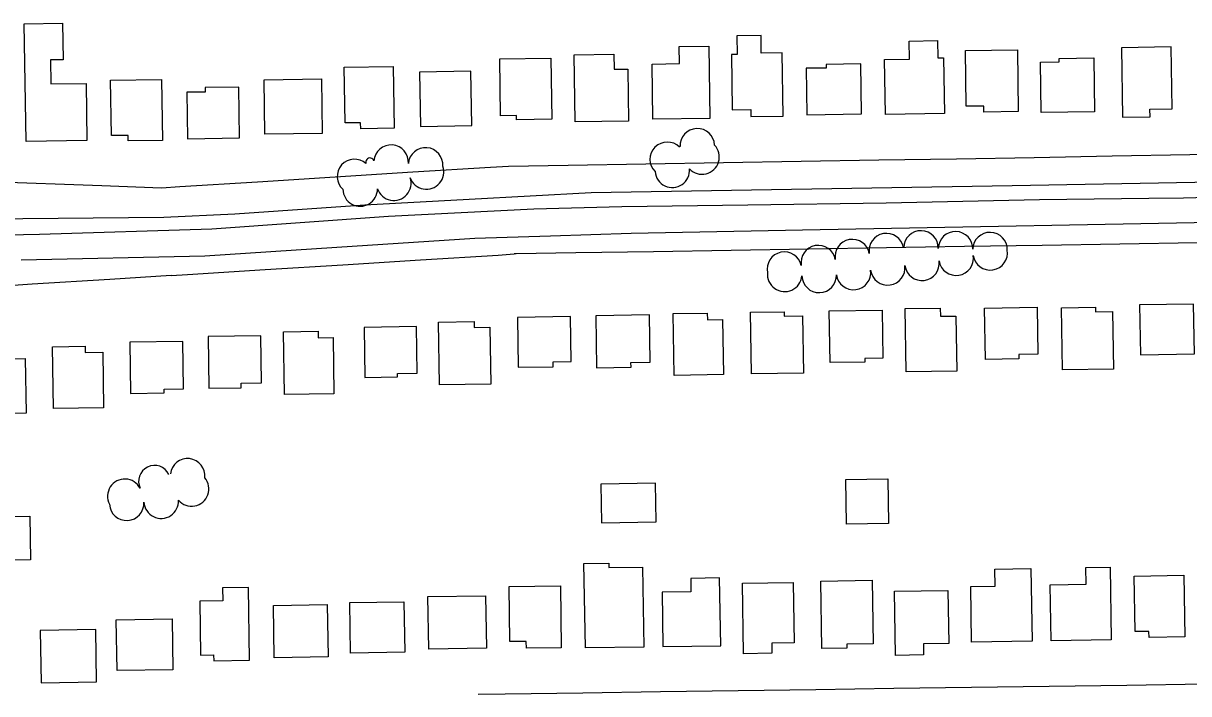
# Model space of a CAD drawing. Extents: x -25029 to 2274964, y -81170 to 687028.
# Drawn here: x 8571 to 9246, y -68530 to -68142 of the extents above; entities that cross this region are included whole.
import ezdxf

# ---------------------------------------------------------------- set-up
doc = ezdxf.new("R2010")
doc.units = 0
for name, color, linetype in [('81911BEA - RW_X_Fee_RW', 7, 'Continuous'), ('BLDG', 7, 'Continuous'), ('GE_X_CL_2000', 7, 'Continuous'), ('ROAD', 7, 'Continuous'), ('TREES', 7, 'Continuous')]:
    doc.layers.add(name, color=color, linetype=linetype)

msp = doc.modelspace()

# ---------------------------------------------------------------- linework, layer by layer
at = {"layer": '81911BEA - RW_X_Fee_RW'}
for points in [[(9825.45, -68207.54), (9786.31, -68208.23), (9741.32, -68209.03), (9696.33, -68209.83), (9651.33, -68210.63), (9606.34, -68211.42), (9561.34, -68212.22), (9516.35, -68213.02), (9471.35, -68213.81), (9426.36, -68214.61), (9381.37, -68215.41), (9336.37, -68216.21), (9291.38, -68217), (9246.38, -68217.8), (9201.39, -68218.6), (9156.4, -68219.39), (9111.4, -68220.19)], [(9111.4, -68220.19), (9066.41, -68220.93), (9021.41, -68221.66), (8976.42, -68222.39), (8931.42, -68223.13), (8886.43, -68223.86), (8851.89, -68224.43)], [(8851.89, -68224.43), (8841.44, -68225.05), (8796.48, -68227.86), (8751.51, -68230.68), (8706.55, -68233.49), (8661.59, -68236.3), (8651.12, -68236.95)], [(8651.12, -68236.95), (8616.57, -68235.72), (8551.27, -68233.46)], [(9828.76, -68259.26), (9790.82, -68259.88), (9745.83, -68260.61), (9700.83, -68261.35), (9655.84, -68262.08), (9610.84, -68262.81), (9565.85, -68263.55), (9520.85, -68264.28), (9475.86, -68265.02), (9430.86, -68265.75), (9385.87, -68266.49), (9340.87, -68267.22), (9295.88, -68267.95), (9250.88, -68268.69), (9205.89, -68269.42), (9160.89, -68270.16), (9115.9, -68270.89)], [(9115.9, -68270.89), (9070.9, -68271.62), (9025.91, -68272.36), (8980.91, -68273.09), (8935.92, -68273.83), (8890.92, -68274.56), (8856.34, -68275.1), (8855.19, -68275.14)], [(8656.73, -68287.58), (8666.09, -68287), (8711.05, -68284.18), (8756.01, -68281.37), (8800.98, -68278.56), (8845.94, -68275.75), (8855.19, -68275.14)], [(8656.73, -68287.58), (8621.16, -68289.85), (8576.21, -68292.72), (8556.83, -68293.95)], [(9831.3, -68516.16), (9794.92, -68516.67), (9749.92, -68517.3), (9704.92, -68517.94), (9659.93, -68518.57), (9614.93, -68519.21), (9569.93, -68519.84), (9524.94, -68520.47), (9479.94, -68521.11), (9434.94, -68521.74), (9389.95, -68522.37), (9344.95, -68523.01), (9299.95, -68523.64), (9254.96, -68524.28), (9209.96, -68524.91), (9164.96, -68525.54), (9119.97, -68526.18)], [(9119.97, -68526.18), (9074.97, -68526.81), (9029.97, -68527.45), (8984.98, -68528.08), (8939.98, -68528.71), (8894.98, -68529.35), (8849.99, -68529.98), (8834.38, -68530.2)]]:
    msp.add_lwpolyline(points, dxfattribs=at)
at = {"layer": 'BLDG'}
for points in [[(8593.71, -68141.59), (8594.03, -68162.72), (8586.73, -68162.83), (8586.94, -68176.71), (8607.4, -68176.4), (8607.9, -68209.53), (8572.6, -68210.06), (8571.57, -68141.92)], [(8998.34, -68158.9), (8998.19, -68148.65), (8984.15, -68148.87), (8984.31, -68159.64), (8981.04, -68159.68), (8981.53, -68191.68), (8992.2, -68191.52), (8992.26, -68195.61), (9010.94, -68195.32), (9010.39, -68158.71)], [(8950.94, -68164.92), (8950.79, -68155.06), (8967.92, -68154.8), (8968.55, -68196.62), (8935.54, -68197.12), (8935.06, -68165.16)], [(9084.15, -68162.39), (9083.99, -68151.86), (9100.33, -68151.61), (9100.48, -68161.54), (9103.89, -68161.49), (9104.38, -68193.91), (9070.18, -68194.42), (9069.7, -68162.61)], [(9206.8, -68155.7), (9207.41, -68196.02), (9223.38, -68195.78), (9223.31, -68191.22), (9236.15, -68191.03), (9235.61, -68155.27)], [(8876.42, -68161.81), (8876.96, -68197.12), (8856.64, -68197.43), (8856.6, -68195.05), (8847.38, -68195.19), (8846.88, -68162.25)], [(8912.97, -68159.49), (8913.1, -68168.22), (8920.97, -68168.1), (8921.43, -68198.17), (8890.6, -68198.63), (8890.01, -68159.84)], [(9146.58, -68156.89), (9147.12, -68192.74), (9127.26, -68193.04), (9127.21, -68189.48), (9117.01, -68189.63), (9116.52, -68157.34)], [(9170.74, -68163.96), (9170.71, -68161.94), (9190.81, -68161.64), (9191.28, -68192.82), (9160.36, -68193.29), (9159.92, -68164.13)], [(8785.24, -68166.59), (8785.78, -68202.37), (8766.36, -68202.66), (8766.31, -68199.16), (8757.31, -68199.29), (8756.83, -68167.02)], [(8800.43, -68169.79), (8800.91, -68201.26), (8830.7, -68200.81), (8830.22, -68169.34)], [(9035.83, -68165.35), (9035.86, -68167.48), (9024.36, -68167.66), (9024.76, -68194.58), (9056.39, -68194.1), (9055.95, -68165.05)], [(8651.13, -68174.07), (8651.67, -68209.41), (8631.77, -68209.71), (8631.72, -68206.47), (8622.03, -68206.62), (8621.54, -68174.52)], [(8743.66, -68173.78), (8744.13, -68205.31), (8710.96, -68205.81), (8710.48, -68174.28)], [(8676.29, -68178.78), (8676.33, -68181.39), (8665.72, -68181.55), (8666.13, -68208.4), (8696.2, -68207.94), (8695.75, -68178.49)], [(9217.8, -68333.51), (9249.05, -68333.02), (9248.6, -68304.17), (9217.34, -68304.67)], [(8857.53, -68340.78), (8877.83, -68340.46), (8877.79, -68337.57), (8888.31, -68337.4), (8887.9, -68311.37), (8857.07, -68311.86)], [(8903, -68341.01), (8922.9, -68340.69), (8922.86, -68337.96), (8933.97, -68337.78), (8933.54, -68310.43), (8902.53, -68310.92)], [(8967.03, -68309.33), (8967.09, -68313.32), (8975.93, -68313.18), (8976.43, -68344.99), (8947.82, -68345.44), (8947.25, -68309.65)], [(9011.57, -68308.56), (9011.61, -68311.22), (9022.23, -68311.05), (9022.75, -68344.07), (8992.68, -68344.55), (8992.11, -68308.87)], [(9068.67, -68335.55), (9058.31, -68335.71), (9058.34, -68337.7), (9038.16, -68338.02), (9037.68, -68308.08), (9068.23, -68307.59)], [(9101.98, -68306.49), (9102.05, -68311.21), (9111, -68311.06), (9111.51, -68342.97), (9082.19, -68343.43), (9081.61, -68306.81)], [(9158.39, -68333.22), (9147.46, -68333.39), (9147.5, -68335.94), (9128.09, -68336.25), (9127.61, -68306.51), (9157.96, -68306.03)], [(9191.83, -68305.99), (9191.87, -68308.61), (9201.7, -68308.46), (9202.23, -68341.81), (9172.65, -68342.28), (9172.08, -68306.31)], [(8768.79, -68346.63), (8787.72, -68346.33), (8787.69, -68344.35), (8799.09, -68344.17), (8798.67, -68317.17), (8768.33, -68317.66)], [(8832.01, -68314.25), (8832.06, -68317.76), (8841.24, -68317.62), (8841.76, -68350.48), (8811.97, -68350.96), (8811.39, -68314.58)], [(8678.48, -68352.89), (8697.25, -68352.59), (8697.21, -68349.99), (8709.02, -68349.8), (8708.59, -68322.46), (8678.01, -68322.95)], [(8741.69, -68319.86), (8741.75, -68323.7), (8750.35, -68323.56), (8750.86, -68356.07), (8722.2, -68356.52), (8721.62, -68320.17)], [(8606.88, -68328.52), (8606.93, -68332.18), (8617.01, -68332.02), (8617.52, -68364.2), (8588.44, -68364.66), (8587.87, -68328.82)], [(8633.18, -68355.91), (8652.65, -68355.6), (8652.61, -68353.39), (8663.79, -68353.21), (8663.35, -68325.81), (8632.71, -68326.3)], [(8562.19, -68332.15), (8562.25, -68335.84), (8572.13, -68335.69), (8572.63, -68367.3), (8542.34, -68367.78), (8541.78, -68332.48)], [(9071.54, -68405.39), (9071.95, -68431.27), (9047.59, -68431.66), (9047.18, -68405.78)], [(8905.75, -68430.74), (8937.49, -68430.23), (8937.13, -68407.84), (8905.39, -68408.34)], [(8574.77, -68427.02), (8575.17, -68452.19), (8550.77, -68452.58), (8550.37, -68427.41)], [(8910.05, -68454.2), (8910.09, -68456.7), (8929.59, -68456.39), (8930.33, -68502.72), (8896.44, -68503.25), (8895.66, -68454.43)], [(9133.65, -68467.44), (9133.49, -68457.63), (9154.43, -68457.3), (9155.1, -68499.26), (9120.11, -68499.82), (9119.59, -68467.67)], [(9186.43, -68466.29), (9186.27, -68456.66), (9200.22, -68456.44), (9200.89, -68498.61), (9166.19, -68499.17), (9165.67, -68466.62)], [(8957.43, -68463), (8957.55, -68470.72), (8940.83, -68470.99), (8941.33, -68502.47), (8974.8, -68501.94), (8974.18, -68462.73)], [(9016.74, -68465.36), (9017.3, -68500.24), (9004.35, -68500.44), (9004.44, -68506.32), (8988.05, -68506.58), (8987.4, -68465.82)], [(9062.54, -68464.06), (9063.12, -68500.87), (9047.77, -68501.11), (9047.81, -68503.3), (9033.36, -68503.53), (9032.74, -68464.53)], [(9242.98, -68461.14), (9243.55, -68496.85), (9222.85, -68497.18), (9222.79, -68493.7), (9214.73, -68493.82), (9214.22, -68461.6)], [(8686.37, -68468.44), (8686.49, -68475.92), (8673.18, -68476.13), (8673.68, -68507.35), (8681.24, -68507.23), (8681.29, -68510.65), (8702.06, -68510.32), (8701.39, -68468.21)], [(8839.2, -68503.39), (8805.74, -68503.93), (8805.25, -68473.55), (8838.72, -68473.02)], [(8881.97, -68467.21), (8882.54, -68503.11), (8862.32, -68503.43), (8862.26, -68499.44), (8852.75, -68499.59), (8852.25, -68467.68)], [(9106.42, -68469.91), (9106.91, -68500.63), (9092.2, -68500.86), (9092.31, -68507.29), (9076.12, -68507.54), (9075.53, -68470.4)], [(8747.5, -68508.48), (8716.33, -68508.97), (8715.85, -68478.61), (8747.01, -68478.12)], [(8791.9, -68505.74), (8760.52, -68506.24), (8760.06, -68477.03), (8791.43, -68476.53)], [(8657.65, -68515.86), (8625.29, -68516.37), (8624.82, -68486.9), (8657.18, -68486.38)], [(8581.3, -68523.41), (8613.45, -68522.9), (8612.97, -68492.61), (8580.82, -68493.12)]]:
    msp.add_lwpolyline(points, close=True, dxfattribs=at)
at = {"layer": 'GE_X_CL_2000'}
msp.add_lwpolyline([(8487.65, -68265.6), (8580.5, -68263.62), (8680.15, -68260.54), (8782.39, -68253.34), (8866.63, -68248.93), (8917.53, -68247.68), (8990.52, -68246.71), (9070.65, -68245.56), (9159.38, -68243.62), (9222.76, -68242.83), (9242.8, -68242.62), (9257.06, -68242.32), (9327.74, -68240.85), (9387.28, -68239), (9441.62, -68238.25), (9483.44, -68237.89), (9524.05, -68236.81), (9575.53, -68236.41), (9626.15, -68234.86), (9677.54, -68233.66), (9738.59, -68232.56), (9793.84, -68231.94), (9836.8, -68231.39), (9866.66, -68230.4)], dxfattribs=at)
at = {"layer": 'ROAD'}
for points in [[(9634.1, -68226.14), (9429.21, -68230.52), (9143.64, -68235.63), (8899.75, -68239.69), (8829.18, -68243.55), (8768.83, -68246.91), (8693.43, -68252.13), (8652.36, -68254), (8550.18, -68254.99)], [(8569.74, -68278.46), (8676.19, -68276.16), (8752.52, -68271.27), (8832.46, -68266.04), (8876.2, -68264.55), (8923.06, -68263.02), (9022.21, -68261.21), (9290.22, -68256.21), (9634.02, -68250.32)]]:
    msp.add_lwpolyline(points, dxfattribs=at)
at = {"layer": 'TREES'}
for centre, radius, start, end in [((8961.29, -68212.53), 10, 2.3883, 182.3883), ((8943.87, -68220.37), 10, 45.22757, 225.22757), ((8784, -68222), 10, 355.47819, 175.47819), ((8803.94, -68223.58), 10, 355.47819, 175.47819), ((8951.11, -68213.11), 0.248, 39.92047, 219.92047), ((8964.02, -68219), 10, 223.48384, 43.48384), ((8762.76, -68230.26), 10, 48.14225, 228.14225), ((8771.73, -68222.01), 2.44, 19.13674, 199.13674), ((8804.47, -68227.68), 10, 199.31215, 19.31215), ((8946.8, -68226.67), 10, 184.54969, 4.54969), ((8766.09, -68237.54), 10, 180.95438, 0.95438), ((8785.56, -68234.18), 10, 198.63851, 18.63851), ((9070.72, -68273.21), 10, 9.99786, 189.99786), ((9090.77, -68271.67), 10, 358.63576, 178.63576), ((9110.77, -68272.15), 10, 358.63576, 178.63576), ((9130.76, -68272.62), 10, 358.63576, 178.63576), ((9031.33, -68280.15), 10, 9.99786, 189.99786), ((9051.02, -68276.68), 10, 9.99786, 189.99786), ((9011.69, -68283.95), 10, 11.89479, 191.89479), ((9080.67, -68271.45), 0.105, 9.99786, 189.99786), ((9111.13, -68277.6), 10, 189.08237, 9.08237), ((9130.88, -68274.44), 10, 189.08318, 9.08318), ((9051.72, -68285.87), 10, 187.69477, 7.69477), ((9071.54, -68283.19), 10, 187.69477, 7.69477), ((9091.35, -68280.51), 9.99, 187.69477, 7.69477), ((9011.86, -68286.94), 10, 174.67547, 354.67547), ((9031.82, -68287.54), 10, 181.88054, 1.88054), ((8646.98, -68406.81), 9.23, 25.80781, 205.80781), ((8666.13, -68403.59), 10, 353.50601, 173.50601), ((8629.8, -68415.44), 10, 27.41229, 207.41229), ((8668.46, -68411.21), 10, 220.44678, 40.44678), ((8630.9, -68419.45), 10, 183.39376, 3.39376), ((8650.87, -68418.27), 10, 183.32845, 3.32845)]:
    msp.add_arc(centre, radius, start, end, dxfattribs=at)

doc.saveas('drawing.dxf')
